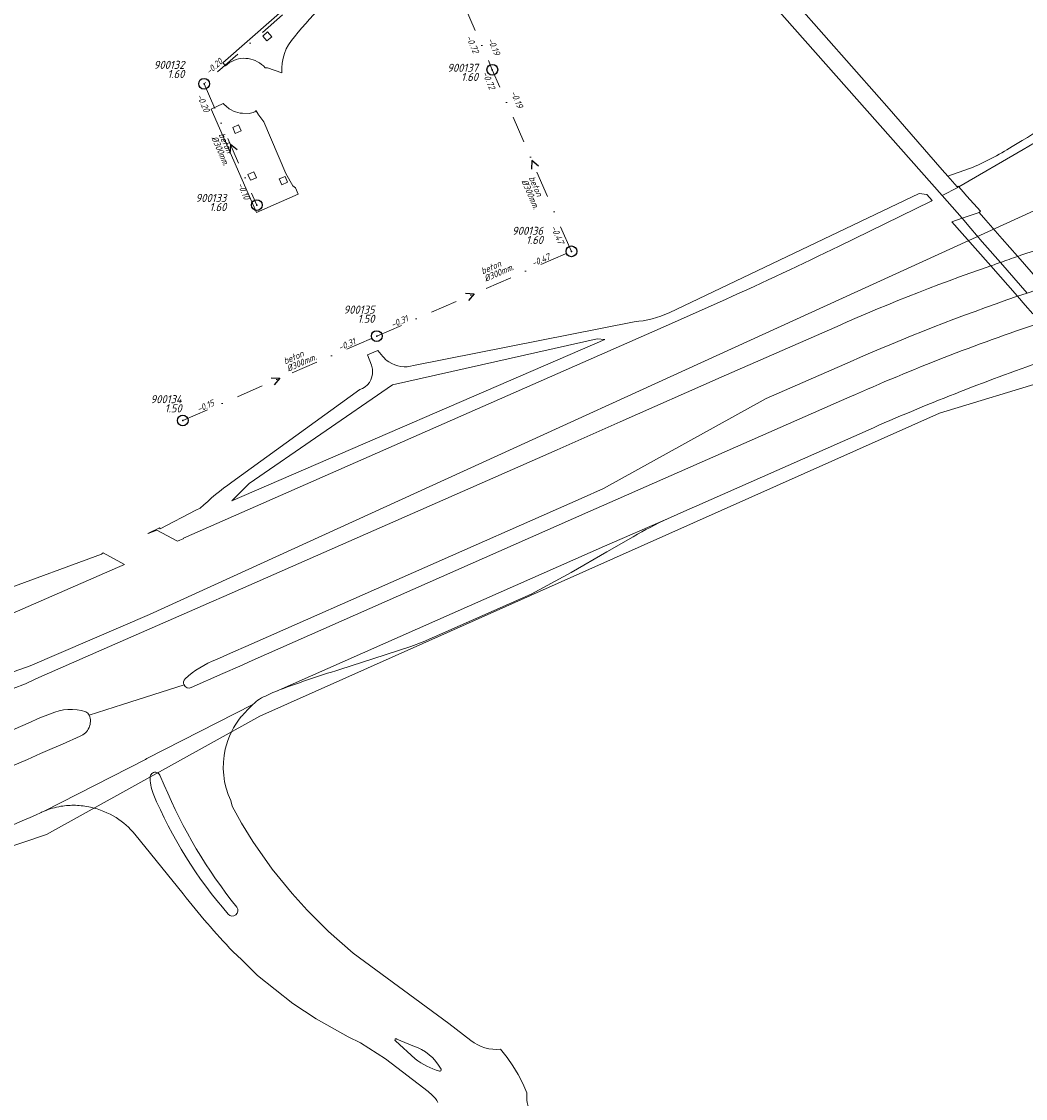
# Model space of a CAD drawing. Extents: x 148869 to 161638, y 453607 to 469810.
# Tile 646 of 656: x 154510 to 154697, y 467279 to 467479. Entities that reach past the tile are written whole.
import ezdxf
from ezdxf.enums import TextEntityAlignment as Align
from ezdxf.lldxf.tags import DXFTag

# ---------------------------------------------------------------- set-up
doc = ezdxf.new("R2010")
doc.units = 0
doc.header["$PDMODE"] = 32
doc.header["$PDSIZE"] = 2
doc.linetypes.add('RI-VWA', pattern=[11, 5, -3, 0, -3])
doc.layers.get('0').update_dxf_attribs({"linetype": 'CONTINUOUS'})
for name, color, linetype in [('B-OI-RI-BOB-T18-niet meenemen', 252, 'CONTINUOUS'), ('B-OI-RI-DIAMETER-T18-niet meenemen', 252, 'CONTINUOUS'), ('B-OI-RI-MATERIAAL-T18-niet meenemen', 252, 'CONTINUOUS'), ('B-OI-RI-STROOMRICHTING-S-niet meenemen', 252, 'CONTINUOUS'), ('B-OI-RI-VWA_PUTDEKSELHOOGTE-T25-niet meenemen', 252, 'CONTINUOUS'), ('gs dwa', 252, 'CONTINUOUS')]:
    doc.layers.add(name, color=color, linetype=linetype)
for name, color, linetype, lineweight in [('B-OI-RI-PERSLEIDING-G-niet meenemen', 190, 'RI-PERS', 18), ('B-OI-RI-VWA_TRANSPORTLEIDING-G-niet meenemen', 252, 'RI-VWA', 18), ('B-RO-VH-VERHARDING_ASFALT-GV', 251, 'CONTINUOUS', 18), ('B-RO-VH-VERHARDING_HALFVERHARDING_GRIND-GV', 251, 'CONTINUOUS', 18)]:
    doc.layers.add(name, color=color, linetype=linetype, lineweight=lineweight)
doc.styles.add('iso15', font='ISO.shx', dxfattribs={"oblique": 15})
doc.styles.add('NLCS-ISO-M750_CURSIEF', font='NLCS-ISO.ttf', dxfattribs={"oblique": 15})
tags = doc.linetypes.add('RI-PERS', pattern='A,7,-2,["P",Standard,S=1.8,R=0,X=-0.5,Y=-0.9],-2,7,-2,[102,NLCS.SHX,S=1,R=180,X=0,Y=0],-2', length=22).pattern_tags.tags
tags[6] = DXFTag(74, 10)

# ---------------------------------------------------------------- blocks, each defined once
blk = doc.blocks.new('ACMAP_ANN_TEMPLATE_diam')
at = {"color": 0, "linetype": 'ByBlock', "style": 'iso15', "oblique": 15}
blk.add_attdef('diam', (0.5, -1.3), '', height=1.2, dxfattribs=at)
blk = doc.blocks.new('ACMAP_ANN_TEMPLATE_mat')
at = {"color": 0, "linetype": 'ByBlock', "style": 'iso15', "oblique": 15}
blk.add_attdef('mat', (0.5, 0.2), '', height=1.2, dxfattribs=at)
blk = doc.blocks.new('ACMAP_ANN_TEMPLATE_nap-l')
at = {"color": 0, "linetype": 'ByBlock', "style": 'iso15', "oblique": 15}
blk.add_attdef('nap-l', (3.3, 0.2), '', height=1.2, dxfattribs=at)
blk = doc.blocks.new('ACMAP_ANN_TEMPLATE_nap-r')
at = {"color": 0, "linetype": 'ByBlock', "style": 'iso15', "oblique": 15}
blk.add_attdef('nap-r', text='', height=1.2, dxfattribs=at).set_placement((-4.1, 0.2), align=Align.RIGHT)
blk = doc.blocks.new('ACMAP_ANN_TEMPLATE_puth-dwa')
at = {"color": 0, "linetype": 'ByBlock', "style": 'iso15', "oblique": 15}
blk.add_attdef('puth-dwa', text='', height=1.5, dxfattribs=at).set_placement((2.7, 1), align=Align.RIGHT)
blk = doc.blocks.new('ACMAP_ANN_TEMPLATE_putnr-dwa')
at = {"color": 0, "linetype": 'ByBlock', "style": 'iso15', "oblique": 15}
blk.add_attdef('putnr-dwa', text='', height=1.5, dxfattribs=at).set_placement((2.7, 2.7), align=Align.RIGHT)

msp = doc.modelspace()

# ---------------------------------------------------------------- linework, layer by layer
at = {"layer": 'B-OI-RI-PERSLEIDING-G-niet meenemen'}
for p, q in [((154718.8, 467453.3), (154533.6, 467368.7)), ((154747.9, 467426.6), (154680.6, 467406.2)), ((154680.6, 467406.2), (154554.1, 467349.8)), ((154533.6, 467368.7), (154511.4, 467359.2)), ((154511.4, 467359.2), (154396, 467317.9)), ((154554.1, 467349.8), (154514.4, 467327.8)), ((154514.4, 467327.8), (154434.4, 467300.9))]:
    msp.add_line(p, q, dxfattribs=at)
at = {"layer": 'B-OI-RI-STROOMRICHTING-S-niet meenemen'}
for points in [[(154549.87, 467455.16), (154548.64, 467456.19), (154548.55, 467454.59)], [(154605.96, 467452.16), (154604.72, 467453.2), (154604.64, 467451.59)], [(154592.36, 467428.5), (154593.97, 467428.42), (154592.94, 467427.18)], [(154556.21, 467412.76), (154557.82, 467412.68), (154556.78, 467411.44)]]:
    msp.add_lwpolyline(points, dxfattribs=at)
at = {"layer": 'B-OI-RI-VWA_TRANSPORTLEIDING-G-niet meenemen'}
for p, q in [((154583.34, 467502.31), (154543.73, 467467.48)), ((154583.34, 467502.31), (154597.37, 467470.09)), ((154612.08, 467436.3), (154597.37, 467470.09)), ((154543.73, 467467.48), (154553.55, 467444.91)), ((154575.86, 467420.53), (154612.08, 467436.3)), ((154539.77, 467404.82), (154575.86, 467420.53))]:
    msp.add_line(p, q, dxfattribs=at)
at = {"layer": 'B-RO-VH-VERHARDING_ASFALT-GV', "flags": 128}
for points in [[(154670.76, 467463.34), (154669.34, 467464.95), (154638.45, 467500), (154621.87, 467518.81), (154617.35, 467523.78)], [(154614.82, 467521.65), (154633.95, 467500), (154681.06, 467446.69), (154684, 467448.15), (154683.89, 467448.28), (154682.11, 467450.27), (154681.08, 467451.47), (154670.76, 467463.34)], [(154700.14, 467429.63), (154695.12, 467435.36), (154695.11, 467435.37), (154692.24, 467438.64), (154689.19, 467442.12), (154687.95, 467443.54), (154684.78, 467442.45), (154686.4, 467440.55), (154688.51, 467438.07), (154689.01, 467437.5), (154691.9, 467434.22), (154691.9, 467434.22), (154696.88, 467428.54)], [(154696.88, 467428.54), (154691.9, 467434.22), (154691.9, 467434.22), (154689.01, 467437.5), (154688.51, 467438.07), (154686.4, 467440.55), (154684.78, 467442.45), (154682.89, 467441.8), (154684.79, 467439.64), (154687.22, 467436.87), (154690.11, 467433.59), (154695.07, 467427.93), (154696.5, 467426.3), (154697.93, 467424.67)], [(154690.34, 467433.66), (154690.11, 467433.59), (154690.11, 467433.58)], [(154695.07, 467427.93), (154696.88, 467428.54), (154700.14, 467429.62), (154707.06, 467431.82), (154715.8, 467434.4)], [(154659.66, 467421.5), (154639.94, 467412.88), (154621.17, 467404.58), (154609.46, 467399.36), (154604.24, 467397.04), (154547.39, 467372.05), (154545.1, 467371.05), (154542.04, 467369.71), (154524.15, 467361.89), (154512.44, 467356.78), (154510.48, 467355.82), (154508.21, 467354.93), (154506.54, 467354.23), (154488.73, 467346.56), (154478.33, 467342.27), (154467.8, 467338.32), (154457.68, 467334.66), (154447.51, 467331.16), (154438.68, 467328.32), (154430.75, 467325.85), (154430.71, 467325.99), (154423.04, 467323.64), (154410.12, 467319.97)], [(154546.05, 467360.35), (154549.22, 467361.75), (154551.51, 467362.78), (154613.89, 467390.32), (154618.08, 467392.17), (154648.3, 467408.89), (154663.93, 467415.74)], [(154663.88, 467409.2), (154619.24, 467389.54), (154615.15, 467387.74), (154552.67, 467360.14), (154550.39, 467359.14), (154547.24, 467357.74), (154541.32, 467355.12)], [(154555.53, 467353.7), (154556.55, 467354.18), (154557.06, 467354.41), (154593.11, 467370.36), (154618.24, 467381.43), (154629.96, 467386.54), (154633.54, 467388.12), (154635.42, 467388.96), (154667.3, 467403.04)], [(154629.96, 467386.54), (154618.24, 467381.43), (154593.11, 467370.36), (154557.06, 467354.41)], [(154618.7, 467380.38), (154623.6, 467383.2)], [(154568.98, 467358.48), (154577.4, 467361.23), (154582.18, 467362.79), (154584.5, 467363.63), (154604.59, 467372.52), (154612.02, 467376.53), (154618.7, 467380.38)], [(154540.01, 467355.62), (154528.58, 467351.99), (154522.37, 467349.98)], [(154522.37, 467349.98), (154528.58, 467351.99), (154540.01, 467355.62)], [(154512.36, 467331.4), (154513.4, 467331.89), (154513.48, 467331.92), (154513.97, 467332.13), (154532.82, 467341.77), (154533.08, 467341.91), (154552.8, 467351.98)], [(154552.8, 467351.98), (154533.08, 467341.91), (154532.82, 467341.77), (154513.97, 467332.13)], [(154454.82, 467326.26), (154470.44, 467332.38), (154505.6, 467346.18), (154508.6, 467347.47), (154511, 467348.51), (154513.19, 467349.48), (154515.15, 467350.22)], [(154520.65, 467346.08), (154517.41, 467344.61), (154515.45, 467343.79), (154513.32, 467342.86), (154510.9, 467341.73), (154489.89, 467332.94)], [(154593.4, 467289.46), (154589.27, 467292.61), (154571.49, 467305.72), (154566.9, 467309.71), (154562.9, 467313.7), (154560.13, 467316.79), (154556.39, 467321.33), (154552.8, 467326.49), (154550.68, 467329.87), (154548.96, 467333.05), (154548.7, 467334.12), (154548.22, 467335.25), (154547.84, 467336.41), (154547.56, 467337.6), (154547.38, 467338.81), (154547.3, 467340.03), (154547.32, 467341.26), (154547.45, 467342.47), (154547.67, 467343.67), (154547.69, 467343.67)], [(154535.5, 467338.82), (154536.32, 467336.98)], [(154530.86, 467327.86), (154539.87, 467316.72)], [(154549.09, 467306), (154550.73, 467304.48), (154553.66, 467301.58), (154560.28, 467296.37), (154564.62, 467293.49), (154570.53, 467290.16), (154572.81, 467289.05), (154577.5, 467286.07), (154580.64, 467283.65), (154585.42, 467279.96), (154586.2, 467279.3)], [(154583.03, 467286.05), (154579.36, 467289.39)], [(154579.62, 467289.73), (154582.6, 467288.49)], [(154603.82, 467279.71), (154603.04, 467281.45), (154602.15, 467283.13), (154601.17, 467284.76), (154600.1, 467286.32), (154598.92, 467287.82)]]:
    msp.add_lwpolyline(points, dxfattribs=at)
msp.add_lwpolyline([(154681.06, 467446.69), (154684.78, 467442.45), (154687.95, 467443.54), (154688.2, 467443.77), (154685.66, 467446.59), (154684.98, 467447.35), (154684.16, 467448.33), (154684.07, 467448.43), (154683.89, 467448.28), (154684, 467448.15)], close=True, dxfattribs=at)
at = {"layer": 'B-RO-VH-VERHARDING_ASFALT-GV'}
for points in [[(154704.42, 467438.43, 0.008585), (154695.12, 467435.36)], [(154695.12, 467435.36, 0.003151), (154691.9, 467434.22)], [(154690.11, 467433.58, 0.023625), (154659.66, 467421.5)], [(154691.9, 467434.22, 0.011663), (154690.34, 467433.66)], [(154663.93, 467415.74, -0.021269), (154695.07, 467427.93)], [(154699.38, 467423.03, 0.023794), (154663.88, 467409.2)], [(154667.3, 467403.04, -0.02176), (154699.9, 467415.87)], [(154623.6, 467383.2, -0.020298), (154629.96, 467386.54)], [(154540.19, 467356.73, -0.098136), (154546.05, 467360.35)], [(154557.06, 467354.41, -0.016912), (154568.98, 467358.48)], [(154540.01, 467355.62, -0.307264), (154540.19, 467356.73)], [(154541.32, 467355.12, -0.409685), (154540.01, 467355.62)], [(154552.8, 467351.98, -0.102635), (154555.53, 467353.7)], [(154550.66, 467349.72, -0.010822), (154552.36, 467351.53)], [(154552.36, 467351.53, -0.01918), (154552.8, 467351.98)], [(154515.15, 467350.22, -0.19794), (154521.75, 467350.6)], [(154522.37, 467349.98, -0.419651), (154520.65, 467346.08)], [(154521.75, 467350.6, -0.175237), (154522.37, 467349.98)], [(154547.69, 467343.67, -0.111126), (154550.66, 467349.72)], [(154533.73, 467338.61, -0.214357), (154534.16, 467339.23)], [(154534.16, 467339.23, -0.450032), (154535.5, 467338.82)], [(154534.25, 467335.41, -0.107113), (154533.73, 467338.61)], [(154548.21, 467312.98, -0.079773), (154534.25, 467335.41)], [(154536.32, 467336.98, 0.069204), (154549.83, 467314.24)], [(154517.1, 467333.03, -0.050747), (154519.82, 467333.22)], [(154519.82, 467333.22, -0.047283), (154522.61, 467332.87)], [(154496.25, 467324.59, 0.003175), (154512.36, 467331.4)], [(154513.97, 467332.13, -0.05313), (154517.1, 467333.03)], [(154522.61, 467332.87, -0.085066), (154527.38, 467330.92)], [(154527.38, 467330.92, -0.07108), (154530.86, 467327.86)], [(154539.87, 467316.72, 0.025082), (154549.09, 467306)], [(154549.83, 467314.24, -0.406303), (154549.64, 467312.83)], [(154549.64, 467312.83, -0.406425), (154548.21, 467312.98)], [(154579.36, 467289.39, -0.441881), (154579.3, 467289.71)], [(154579.3, 467289.71, -0.441329), (154579.62, 467289.73)], [(154598.92, 467287.82, -0.19307), (154593.4, 467289.46)], [(154582.6, 467288.49, -0.191832), (154587.83, 467284.12)], [(154587.52, 467283.78, -0.099716), (154583.03, 467286.05)], [(154587.81, 467283.83, -0.362285), (154587.52, 467283.78)], [(154587.83, 467284.12, -0.355294), (154587.81, 467283.83)], [(154586.2, 467279.3, -0.066507), (154587.26, 467277.91)], [(154604.39, 467276.16, -0.131748), (154603.82, 467279.71)]]:
    msp.add_lwpolyline(points, format="xyb", dxfattribs=at)
at = {"layer": 'B-RO-VH-VERHARDING_HALFVERHARDING_GRIND-GV', "flags": 128}
for points in [[(154575.87, 467496.57), (154547.21, 467471.38), (154547.72, 467470.84), (154548.48, 467471.42), (154548.87, 467471.65), (154549.29, 467471.84), (154549.71, 467471.99), (154550.15, 467472.11), (154550.6, 467472.18), (154551.06, 467472.22), (154551.51, 467472.21), (154551.96, 467472.17), (154552.41, 467472.08), (154552.85, 467471.96), (154553.27, 467471.79), (154553.68, 467471.59), (154554.07, 467471.36), (154554.44, 467471.09), (154554.78, 467470.79), (154555.09, 467470.46), (154555.23, 467470.47), (154555.37, 467470.47), (154555.51, 467470.45), (154558.23, 467469.5)], [(154686.17, 467451.69), (154682.11, 467450.27), (154683.89, 467448.28), (154684.07, 467448.43), (154684.16, 467448.33), (154696.15, 467455.24)], [(154661.93, 467437.29), (154679.01, 467445.66), (154679.2, 467445.76), (154678.21, 467446.85), (154676.81, 467447.08), (154630.27, 467424.88)], [(154543, 467388.48), (154542.18, 467388.13), (154535.55, 467384.69), (154535.47, 467384.87), (154533.25, 467383.81), (154533.33, 467383.77), (154534.92, 467384.44), (154538.81, 467382.35), (154539.95, 467382.84), (154539.93, 467382.94), (154629.16, 467422.17), (154640.73, 467427.36)], [(154623.79, 467423.2), (154582.72, 467415.06)], [(154576.98, 467416.76), (154576.07, 467417.87), (154574.13, 467417.02)], [(154574.13, 467417.02), (154574.86, 467415.1)], [(154572.69, 467410.57), (154548.91, 467393.37)], [(154486.96, 467359.72), (154527.64, 467377.49), (154528.92, 467378.04), (154524.93, 467380.18), (154524.62, 467379.96), (154506.11, 467373.13), (154488.21, 467367.92), (154478.77, 467365.32), (154471.87, 467364.4), (154461.13, 467363.3), (154458.46, 467363.49), (154456.93, 467366.52), (154454.57, 467365.61), (154455.07, 467362.84), (154454.23, 467361.21), (154452.4, 467359.33), (154449.6, 467357.63), (154440.63, 467352.4), (154436.32, 467349.89), (154421.48, 467342.66), (154415.67, 467339.71)]]:
    msp.add_lwpolyline(points, dxfattribs=at)
at = {"layer": 'B-RO-VH-VERHARDING_HALFVERHARDING_GRIND-GV'}
for points in [[(154560.57, 467476.22, -0.043601), (154572.51, 467488.63)], [(154558.23, 467469.5, -0.212915), (154560.57, 467476.22)], [(154724.34, 467474.36, -0.005448), (154694.07, 467455.79)], [(154696.15, 467455.24, 0.00529), (154713.1, 467465.38)], [(154694.07, 467455.79, -0.046476), (154686.17, 467451.69)], [(154640.73, 467427.36, 0.008886), (154661.93, 467437.29)], [(154630.27, 467424.88, -0.092726), (154623.79, 467423.2)], [(154578.14, 467415.72, -0.073127), (154576.98, 467416.76)], [(154582.72, 467415.06, -0.227326), (154578.14, 467415.72)], [(154575.09, 467414.09, -0.344189), (154572.69, 467410.57)], [(154574.86, 467415.1, -0.075595), (154575.09, 467414.09)], [(154548.91, 467393.37, 0.032961), (154543, 467388.48)]]:
    msp.add_lwpolyline(points, format="xyb", dxfattribs=at)
at = {"layer": 'B-RO-VH-VERHARDING_HALFVERHARDING_GRIND-GV', "flags": 128}
for points in [[(154554.64, 467476.34), (154555.55, 467477.12), (154556.32, 467476.22), (154555.4, 467475.44)], [(154553.39, 467462.53), (154553.38, 467462.49), (154553.36, 467462.46), (154553.35, 467462.42), (154553.33, 467462.39), (154553.3, 467462.36), (154553.28, 467462.33), (154553.25, 467462.3), (154553.22, 467462.28), (154553.19, 467462.26), (154553.16, 467462.24), (154553.12, 467462.23), (154552.88, 467462.15), (154552.63, 467462.07), (154552.39, 467462.01), (154552.15, 467461.96), (154550.87, 467461.99), (154550.43, 467462.04), (154550, 467462.13), (154549.58, 467462.25), (154549.18, 467462.41), (154548.79, 467462.61), (154548.42, 467462.84), (154548.21, 467462.98), (154548.02, 467463.14), (154547.26, 467463.8), (154545.08, 467462.76), (154553.46, 467443.55), (154561.25, 467446.91), (154560.77, 467448.11), (154560.23, 467448.47), (154558.97, 467450.81), (154554.84, 467460.38), (154553.75, 467461.91), (154553.71, 467461.97)], [(154549.07, 467459.32), (154550.17, 467459.81), (154550.65, 467458.72), (154549.55, 467458.23)], [(154551.89, 467450.62), (154552.98, 467451.1), (154553.47, 467450), (154552.38, 467449.52)], [(154558.8, 467450.25), (154559.28, 467449.15), (154558.19, 467448.67), (154557.71, 467449.78)], [(154548.93, 467389.9), (154552.1, 467393.11), (154578.79, 467411.48), (154616.87, 467420), (154618.28, 467419.91)]]:
    msp.add_lwpolyline(points, close=True, dxfattribs=at)
at = {"layer": 'gs dwa'}
for p in [(154597.37, 467470.09), (154543.73, 467467.48), (154553.55, 467444.91), (154612.08, 467436.3), (154575.86, 467420.53), (154539.77, 467404.82)]:
    msp.add_point(p, dxfattribs=at)

# ---------------------------------------------------------------- block references
at = {"layer": 'B-OI-RI-BOB-T18-niet meenemen'}
ref = msp.add_blockref('ACMAP_ANN_TEMPLATE_nap-r', (154595.28, 467469.18), dxfattribs=dict(at, rotation=293.5304197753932))
ref.add_attrib('nap-r', '-0.72', dxfattribs={"layer": '0', "color": 0, "linetype": 'ByBlock', "height": 1.2, "rotation": 293.5304, "style": 'NLCS-ISO-M750_CURSIEF', "oblique": 15}).set_placement((154593.83, 467473.02), align=Align.RIGHT)
ref = msp.add_blockref('ACMAP_ANN_TEMPLATE_nap-r', (154599.22, 467468.83), dxfattribs=dict(at, rotation=293.5168855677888))
ref.add_attrib('nap-r', '-0.19', dxfattribs={"layer": '0', "color": 0, "linetype": 'ByBlock', "height": 1.2, "rotation": 293.5169, "style": 'NLCS-ISO-M750_CURSIEF', "oblique": 15}).set_placement((154597.77, 467472.67), align=Align.RIGHT)
ref = msp.add_blockref('ACMAP_ANN_TEMPLATE_nap-r', (154550.52, 467473.97), dxfattribs=dict(at, rotation=41.3259224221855))
ref.add_attrib('nap-r', '-0.20', dxfattribs={"layer": '0', "color": 0, "linetype": 'ByBlock', "height": 1.2, "rotation": 41.3259, "style": 'NLCS-ISO-M750_CURSIEF', "oblique": 15}).set_placement((154547.31, 467471.41), align=Align.RIGHT)
ref = msp.add_blockref('ACMAP_ANN_TEMPLATE_nap-r', (154598.32, 467462.43), dxfattribs=dict(at, rotation=293.5252215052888))
ref.add_attrib('nap-r', '-0.72', dxfattribs={"layer": '0', "color": 0, "linetype": 'ByBlock', "height": 1.2, "rotation": 293.5252, "style": 'NLCS-ISO-M750_CURSIEF', "oblique": 15}).set_placement((154596.86, 467466.27), align=Align.RIGHT)
ref = msp.add_blockref('ACMAP_ANN_TEMPLATE_nap-l', (154540.85, 467468.22), dxfattribs=dict(at, rotation=293.5134161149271))
ref.add_attrib('nap-l', '-0.20', (154542.35, 467465.27), dxfattribs={"layer": '0', "color": 0, "linetype": 'ByBlock', "height": 1.2, "rotation": 293.5134, "style": 'NLCS-ISO-M750_CURSIEF', "oblique": 15})
ref = msp.add_blockref('ACMAP_ANN_TEMPLATE_nap-l', (154599.22, 467468.83), dxfattribs=dict(at, rotation=293.5314115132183))
ref.add_attrib('nap-l', '-0.19', (154600.72, 467465.88), dxfattribs={"layer": '0', "color": 0, "linetype": 'ByBlock', "height": 1.2, "rotation": 293.5314, "style": 'NLCS-ISO-M750_CURSIEF', "oblique": 15})
ref = msp.add_blockref('ACMAP_ANN_TEMPLATE_nap-r', (154552.67, 467441.96), dxfattribs=dict(at, rotation=293.5134161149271))
ref.add_attrib('nap-r', '-0.10', dxfattribs={"layer": '0', "color": 0, "linetype": 'ByBlock', "height": 1.2, "rotation": 293.5134, "style": 'NLCS-ISO-M750_CURSIEF', "oblique": 15}).set_placement((154551.22, 467445.8), align=Align.RIGHT)
ref = msp.add_blockref('ACMAP_ANN_TEMPLATE_nap-l', (154606.73, 467443.74), dxfattribs=dict(at, rotation=293.5252215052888))
ref.add_attrib('nap-l', '-0.47', (154608.23, 467440.8), dxfattribs={"layer": '0', "color": 0, "linetype": 'ByBlock', "height": 1.2, "rotation": 293.5252, "style": 'NLCS-ISO-M750_CURSIEF', "oblique": 15})
ref = msp.add_blockref('ACMAP_ANN_TEMPLATE_nap-r', (154612.08, 467436.3), dxfattribs=dict(at, rotation=23.52805903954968))
ref.add_attrib('nap-r', '-0.47', dxfattribs={"layer": '0', "color": 0, "linetype": 'ByBlock', "height": 1.2, "rotation": 23.5281, "style": 'NLCS-ISO-M750_CURSIEF', "oblique": 15}).set_placement((154608.24, 467434.85), align=Align.RIGHT)
ref = msp.add_blockref('ACMAP_ANN_TEMPLATE_nap-l', (154575.86, 467420.53), dxfattribs=dict(at, rotation=23.52805903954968))
ref.add_attrib('nap-l', '-0.31', (154578.81, 467422.03), dxfattribs={"layer": '0', "color": 0, "linetype": 'ByBlock', "height": 1.2, "rotation": 23.5281, "style": 'NLCS-ISO-M750_CURSIEF', "oblique": 15})
ref = msp.add_blockref('ACMAP_ANN_TEMPLATE_nap-r', (154575.86, 467420.53), dxfattribs=dict(at, rotation=23.52352306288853))
ref.add_attrib('nap-r', '-0.31', dxfattribs={"layer": '0', "color": 0, "linetype": 'ByBlock', "height": 1.2, "rotation": 23.5235, "style": 'NLCS-ISO-M750_CURSIEF', "oblique": 15}).set_placement((154572.02, 467419.08), align=Align.RIGHT)
ref = msp.add_blockref('ACMAP_ANN_TEMPLATE_nap-l', (154539.77, 467404.82), dxfattribs=dict(at, rotation=23.52352306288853))
ref.add_attrib('nap-l', '-0.15', (154542.72, 467406.32), dxfattribs={"layer": '0', "color": 0, "linetype": 'ByBlock', "height": 1.2, "rotation": 23.5235, "style": 'NLCS-ISO-M750_CURSIEF', "oblique": 15})
at = {"layer": 'B-OI-RI-DIAMETER-T18-niet meenemen'}
ref = msp.add_blockref('ACMAP_ANN_TEMPLATE_diam', (154546.05, 467458.41), dxfattribs=dict(at, rotation=293.5134161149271))
ref.add_attrib('diam', '%%c300mm.', (154545.06, 467457.43), dxfattribs={"layer": '0', "color": 0, "linetype": 'ByBlock', "height": 1.2, "rotation": 293.5134, "style": 'NLCS-ISO-M750_CURSIEF', "oblique": 15})
ref = msp.add_blockref('ACMAP_ANN_TEMPLATE_diam', (154603.74, 467450.35), dxfattribs=dict(at, rotation=293.5252215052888))
ref.add_attrib('diam', '%%c300mm.', (154602.75, 467449.37), dxfattribs={"layer": '0', "color": 0, "linetype": 'ByBlock', "height": 1.2, "rotation": 293.5252, "style": 'NLCS-ISO-M750_CURSIEF', "oblique": 15})
ref = msp.add_blockref('ACMAP_ANN_TEMPLATE_diam', (154595.18, 467431.61), dxfattribs=dict(at, rotation=23.52805903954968))
ref.add_attrib('diam', '%%c300mm.', (154596.15, 467430.62), dxfattribs={"layer": '0', "color": 0, "linetype": 'ByBlock', "height": 1.2, "rotation": 23.5281, "style": 'NLCS-ISO-M750_CURSIEF', "oblique": 15})
ref = msp.add_blockref('ACMAP_ANN_TEMPLATE_diam', (154558.44, 467414.88), dxfattribs=dict(at, rotation=23.52352306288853))
ref.add_attrib('diam', '%%c300mm.', (154559.42, 467413.88), dxfattribs={"layer": '0', "color": 0, "linetype": 'ByBlock', "height": 1.2, "rotation": 23.5235, "style": 'NLCS-ISO-M750_CURSIEF', "oblique": 15})
at = {"layer": 'B-OI-RI-MATERIAAL-T18-niet meenemen'}
ref = msp.add_blockref('ACMAP_ANN_TEMPLATE_mat', (154546.05, 467458.41), dxfattribs=dict(at, rotation=293.5134161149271))
ref.add_attrib('mat', 'beton', (154546.44, 467458.03), dxfattribs={"layer": '0', "color": 0, "linetype": 'ByBlock', "height": 1.2, "rotation": 293.5134, "style": 'NLCS-ISO-M750_CURSIEF', "oblique": 15})
ref = msp.add_blockref('ACMAP_ANN_TEMPLATE_mat', (154603.74, 467450.35), dxfattribs=dict(at, rotation=293.5252215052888))
ref.add_attrib('mat', 'beton', (154604.13, 467449.97), dxfattribs={"layer": '0', "color": 0, "linetype": 'ByBlock', "height": 1.2, "rotation": 293.5252, "style": 'NLCS-ISO-M750_CURSIEF', "oblique": 15})
ref = msp.add_blockref('ACMAP_ANN_TEMPLATE_mat', (154595.18, 467431.61), dxfattribs=dict(at, rotation=23.52805903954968))
ref.add_attrib('mat', 'beton', (154595.56, 467432), dxfattribs={"layer": '0', "color": 0, "linetype": 'ByBlock', "height": 1.2, "rotation": 23.5281, "style": 'NLCS-ISO-M750_CURSIEF', "oblique": 15})
ref = msp.add_blockref('ACMAP_ANN_TEMPLATE_mat', (154558.44, 467414.88), dxfattribs=dict(at, rotation=23.52352306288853))
ref.add_attrib('mat', 'beton', (154558.82, 467415.26), dxfattribs={"layer": '0', "color": 0, "linetype": 'ByBlock', "height": 1.2, "rotation": 23.5235, "style": 'NLCS-ISO-M750_CURSIEF', "oblique": 15})
at = {"layer": 'B-OI-RI-VWA_PUTDEKSELHOOGTE-T25-niet meenemen'}
ref = msp.add_blockref('ACMAP_ANN_TEMPLATE_putnr-dwa', (154537.38, 467467.55), dxfattribs=at)
ref.add_attrib('putnr-dwa', '900132', dxfattribs={"layer": '0', "color": 0, "linetype": 'ByBlock', "height": 1.5, "style": 'NLCS-ISO-M750_CURSIEF', "oblique": 15}).set_placement((154540.08, 467470.25), align=Align.RIGHT)
ref = msp.add_blockref('ACMAP_ANN_TEMPLATE_puth-dwa', (154537.38, 467467.55), dxfattribs=at)
ref.add_attrib('puth-dwa', '1.60', dxfattribs={"layer": '0', "color": 0, "linetype": 'ByBlock', "height": 1.5, "style": 'NLCS-ISO-M750_CURSIEF', "oblique": 15}).set_placement((154540.08, 467468.55), align=Align.RIGHT)
ref = msp.add_blockref('ACMAP_ANN_TEMPLATE_putnr-dwa', (154592.02, 467467), dxfattribs=at)
ref.add_attrib('putnr-dwa', '900137', dxfattribs={"layer": '0', "color": 0, "linetype": 'ByBlock', "height": 1.5, "style": 'NLCS-ISO-M750_CURSIEF', "oblique": 15}).set_placement((154594.72, 467469.7), align=Align.RIGHT)
ref = msp.add_blockref('ACMAP_ANN_TEMPLATE_puth-dwa', (154592.02, 467467), dxfattribs=at)
ref.add_attrib('puth-dwa', '1.60', dxfattribs={"layer": '0', "color": 0, "linetype": 'ByBlock', "height": 1.5, "style": 'NLCS-ISO-M750_CURSIEF', "oblique": 15}).set_placement((154594.72, 467468), align=Align.RIGHT)
ref = msp.add_blockref('ACMAP_ANN_TEMPLATE_putnr-dwa', (154545.19, 467442.79), dxfattribs=at)
ref.add_attrib('putnr-dwa', '900133', dxfattribs={"layer": '0', "color": 0, "linetype": 'ByBlock', "height": 1.5, "style": 'NLCS-ISO-M750_CURSIEF', "oblique": 15}).set_placement((154547.89, 467445.49), align=Align.RIGHT)
ref = msp.add_blockref('ACMAP_ANN_TEMPLATE_puth-dwa', (154545.19, 467442.79), dxfattribs=at)
ref.add_attrib('puth-dwa', '1.60', dxfattribs={"layer": '0', "color": 0, "linetype": 'ByBlock', "height": 1.5, "style": 'NLCS-ISO-M750_CURSIEF', "oblique": 15}).set_placement((154547.89, 467443.79), align=Align.RIGHT)
ref = msp.add_blockref('ACMAP_ANN_TEMPLATE_putnr-dwa', (154604.11, 467436.67), dxfattribs=at)
ref.add_attrib('putnr-dwa', '900136', dxfattribs={"layer": '0', "color": 0, "linetype": 'ByBlock', "height": 1.5, "style": 'NLCS-ISO-M750_CURSIEF', "oblique": 15}).set_placement((154606.81, 467439.37), align=Align.RIGHT)
ref = msp.add_blockref('ACMAP_ANN_TEMPLATE_puth-dwa', (154604.11, 467436.67), dxfattribs=at)
ref.add_attrib('puth-dwa', '1.60', dxfattribs={"layer": '0', "color": 0, "linetype": 'ByBlock', "height": 1.5, "style": 'NLCS-ISO-M750_CURSIEF', "oblique": 15}).set_placement((154606.81, 467437.67), align=Align.RIGHT)
ref = msp.add_blockref('ACMAP_ANN_TEMPLATE_putnr-dwa', (154572.76, 467422), dxfattribs=at)
ref.add_attrib('putnr-dwa', '900135', dxfattribs={"layer": '0', "color": 0, "linetype": 'ByBlock', "height": 1.5, "style": 'NLCS-ISO-M750_CURSIEF', "oblique": 15}).set_placement((154575.46, 467424.7), align=Align.RIGHT)
ref = msp.add_blockref('ACMAP_ANN_TEMPLATE_puth-dwa', (154572.76, 467422), dxfattribs=at)
ref.add_attrib('puth-dwa', '1.50', dxfattribs={"layer": '0', "color": 0, "linetype": 'ByBlock', "height": 1.5, "style": 'NLCS-ISO-M750_CURSIEF', "oblique": 15}).set_placement((154575.46, 467423), align=Align.RIGHT)
ref = msp.add_blockref('ACMAP_ANN_TEMPLATE_putnr-dwa', (154536.88, 467405.34), dxfattribs=at)
ref.add_attrib('putnr-dwa', '900134', dxfattribs={"layer": '0', "color": 0, "linetype": 'ByBlock', "height": 1.5, "style": 'NLCS-ISO-M750_CURSIEF', "oblique": 15}).set_placement((154539.58, 467408.04), align=Align.RIGHT)
ref = msp.add_blockref('ACMAP_ANN_TEMPLATE_puth-dwa', (154536.88, 467405.34), dxfattribs=at)
ref.add_attrib('puth-dwa', '1.50', dxfattribs={"layer": '0', "color": 0, "linetype": 'ByBlock', "height": 1.5, "style": 'NLCS-ISO-M750_CURSIEF', "oblique": 15}).set_placement((154539.58, 467406.34), align=Align.RIGHT)

doc.saveas('drawing.dxf')
